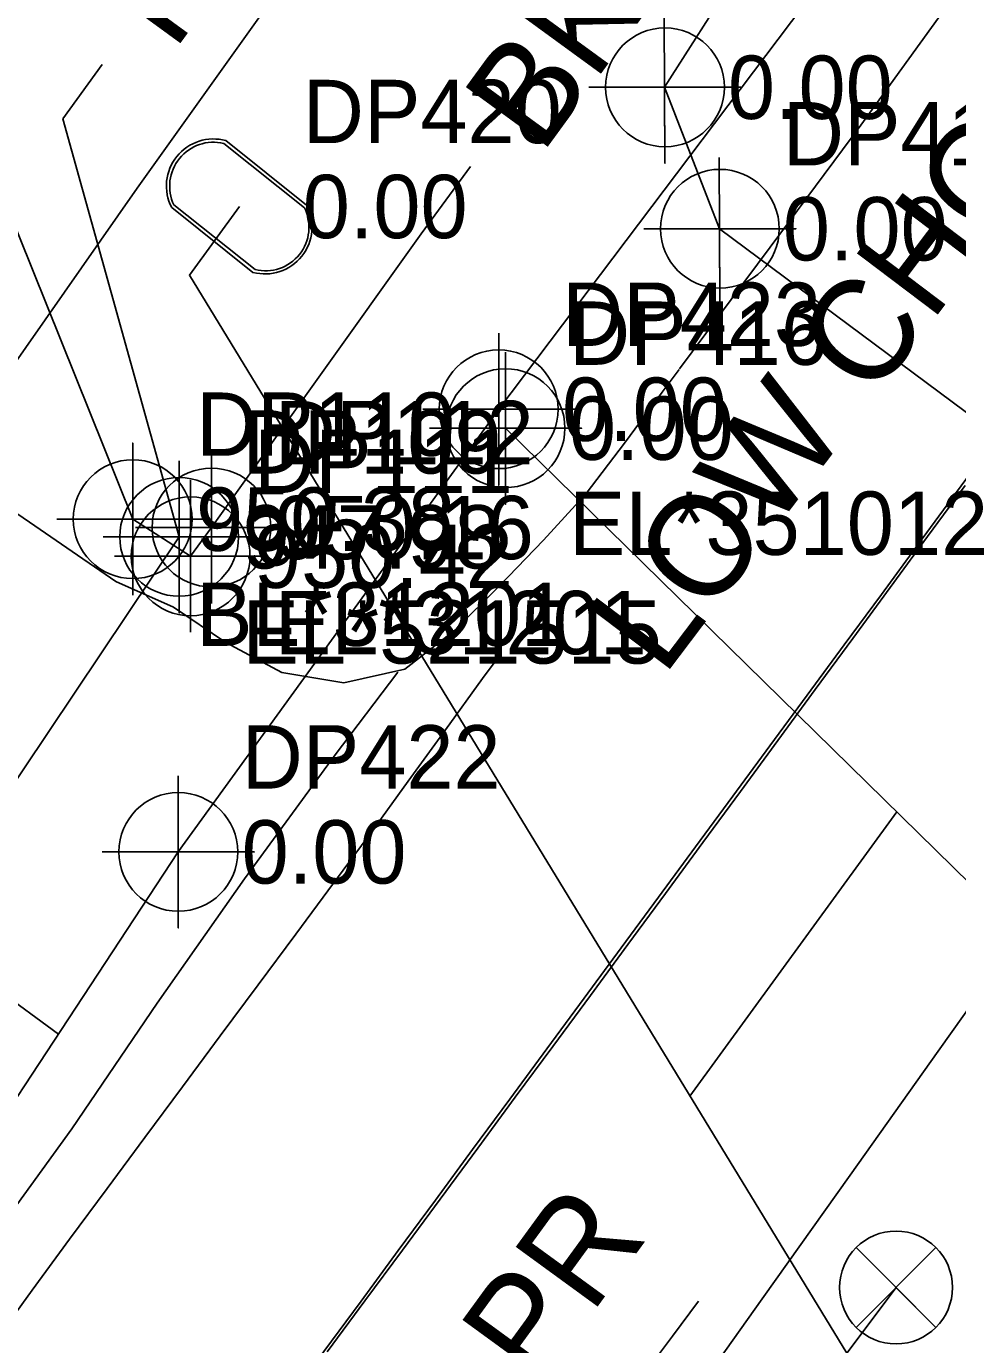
# Model space of a CAD drawing. Extents: x 1182322 to 1186765, y 572295 to 575411.
# Drawn here: x 1183960.8 to 1183997.5, y 573286.6 to 573338.6 of the extents above; entities that cross this region are included whole.
import ezdxf

# ---------------------------------------------------------------- set-up
doc = ezdxf.new("R2010")
doc.units = 0
for name, color, linetype in [('COGO Default Chain', 7, 'Continuous'), ('Exist Horizontal Alignment', 7, 'Continuous'), ('Exist Right of Way Line', 7, 'Continuous'), ('Exist Roads EOP', 7, 'Continuous'), ('Exist Roads EOP Other', 7, 'Continuous'), ('Exist Roads EOT', 7, 'Continuous'), ('Exist Structure Minor Head and End Wall', 7, 'Continuous'), ('Exist Structure Minor Head and End Wall Cogo Comment', 7, 'Continuous'), ('Exist Structure Minor Head and End Wall Cogo Elevation', 7, 'Continuous'), ('Exist Structure Minor Head and End Wall Cogo Number', 7, 'Continuous'), ('Exist Structure Minor Head and End Wall Cogo Point CELL', 7, 'Continuous'), ('Exist Structure Minor Head and End Wall Leader', 7, 'Continuous'), ('Exist Structure Minor Head and End Wall Text', 7, 'Continuous'), ('Exist Structure Minor Pipes CMP 15 Inch', 7, 'Continuous'), ('Exist Structure Minor Pipes CMP 15 Inch Cogo Comment', 7, 'Continuous'), ('Exist Structure Minor Pipes CMP 15 Inch Cogo Elevation', 7, 'Continuous'), ('Exist Structure Minor Pipes CMP 15 Inch Cogo Number', 7, 'Continuous'), ('Exist Structure Minor Pipes CMP 15 Inch Cogo Point CELL', 7, 'Continuous'), ('Exist Structure Minor Pipes CMP 15 Inch Invert', 7, 'Continuous'), ('Exist Structure Minor Pipes CMP 15 Inch Leader', 7, 'Continuous'), ('Exist Utilities Power Pole Text', 7, 'Continuous'), ('Exist Utilities Telephone UG Cable SUE LOS C', 7, 'Continuous'), ('Exist Utilities Telephone UG Cable SUE LOS C Cogo Comment', 7, 'Continuous'), ('Exist Utilities Telephone UG Cable SUE LOS C Cogo Elevation', 7, 'Continuous'), ('Exist Utilities Telephone UG Cable SUE LOS C Cogo Number', 7, 'Continuous'), ('Exist Utilities Telephone UG Cable SUE LOS C Cogo Point CELL', 7, 'Continuous'), ('Exist Utilities Telephone UG Cable SUE LOS C Leader', 7, 'Continuous'), ('Exist Utilities Telephone UG Cable SUE LOS C Text', 7, 'Continuous'), ('Exist Utilities Telephone UG Conduit SUE LOS B', 7, 'Continuous'), ('Exist Utilities Telephone UG Conduit SUE LOS B Cogo Elevation', 7, 'Continuous'), ('Exist Utilities Telephone UG Conduit SUE LOS B Cogo Number', 7, 'Continuous'), ('Exist Utilities Telephone UG Conduit SUE LOS B Cogo Point CELL', 7, 'Continuous'), ('Exist Utilities Water Meter CELL', 7, 'Continuous'), ('Exist Utilities Water Meter Cogo Elevation', 7, 'Continuous'), ('Exist Utilities Water Meter Cogo Number', 7, 'Continuous'), ('Exist Utilities Water UG Line SUE LOS C', 7, 'Continuous'), ('Exist Utilities Water Valve CELL', 7, 'Continuous')]:
    doc.layers.add(name, color=color, linetype=linetype)

msp = doc.modelspace()

# ---------------------------------------------------------------- linework, layer by layer
at = {"layer": 'COGO Default Chain'}
msp.add_arc((1124762.272, 616900.028), 73539.16, 323.60959292, 324.10304276, dxfattribs=at)
at = {"layer": 'Exist Horizontal Alignment'}
msp.add_arc((1124762.272, 616900.028), 73539.16, 323.60959292, 324.10304276, dxfattribs=at)
at = {"layer": 'Exist Right of Way Line'}
msp.add_arc((1124762.272, 616900.028), 73489.16, 323.60959292, 324.03100952, dxfattribs=at)
at = {"layer": 'Exist Roads EOP'}
for points in [[(1183986.567, 573325.126), (1183990.148, 573329.933), (1183993.72, 573334.748), (1183997.232, 573339.606), (1184000.741, 573344.466), (1184004.25, 573349.327), (1184007.779, 573354.173), (1184011.381, 573358.965), (1184014.984, 573363.756), (1184018.587, 573368.548), (1184022.149, 573373.37), (1184025.68, 573378.215), (1184029.21, 573383.061), (1184032.74, 573387.907), (1184036.258, 573392.762), (1184039.771, 573397.619), (1184043.284, 573402.477), (1184046.798, 573407.334), (1184050.319, 573412.187), (1184053.84, 573417.039), (1184057.361, 573421.891), (1184060.883, 573426.743), (1184064.407, 573431.593)], [(1184028.653, 573341.734), (1184025.058, 573336.936), (1184021.465, 573332.137), (1184017.87, 573327.339), (1184014.318, 573322.509), (1184010.792, 573317.661), (1184007.267, 573312.812), (1184003.742, 573307.962), (1184000.251, 573303.088), (1183996.779, 573298.2), (1183993.306, 573293.312), (1183989.834, 573288.424), (1183986.361, 573283.535), (1183982.834, 573278.687), (1183979.248, 573273.88), (1183975.662, 573269.074), (1183972.11, 573264.243), (1183968.587, 573259.391), (1183965.064, 573254.538), (1183961.542, 573249.686), (1183957.991, 573244.855)], [(1183964.316, 573316.738), (1183966.601, 573315.727), (1183968.665, 573314.326), (1183970.868, 573313.15), (1183973.312, 573312.741), (1183975.732, 573313.275), (1183977.693, 573314.823), (1183979.468, 573316.566), (1183981.196, 573318.369), (1183982.881, 573320.212), (1183984.39, 573322.203), (1183985.882, 573324.206), (1183986.554, 573325.108)], [(1183909.008, 573223.249), (1183912.581, 573227.696), (1183916.155, 573232.509), (1183919.729, 573237.324), (1183923.303, 573242.139), (1183926.878, 573246.955), (1183930.453, 573251.77), (1183934.028, 573256.586), (1183937.602, 573261.401), (1183941.177, 573266.216), (1183944.753, 573271.031), (1183948.329, 573275.845), (1183951.903, 573280.659), (1183955.478, 573285.472), (1183959.053, 573290.286), (1183962.587, 573295.131), (1183965.957, 573300.091), (1183969.392, 573305.007), (1183972.931, 573309.849), (1183975.448, 573313.161)]]:
    msp.add_lwpolyline(points, dxfattribs=at)
at = {"layer": 'Exist Roads EOP Other'}
msp.add_lwpolyline([(1183964.316, 573316.738), (1183959.593, 573319.975), (1183958.022, 573321.257), (1183957.88, 573321.874), (1183965.165, 573332.263), (1183975.074, 573346.145), (1183992.122, 573372.822), (1184013.701, 573404.628), (1184030.716, 573429.296), (1184041.379, 573443.343), (1184065.33, 573473.95), (1184073.613, 573484.499)], dxfattribs=at)
at = {"layer": 'Exist Roads EOT'}
for points in [[(1183972.664, 573286.333), (1183974.148, 573288.342), (1183975.633, 573290.351), (1183977.117, 573292.361), (1183978.601, 573294.37), (1183980.084, 573296.38), (1183981.567, 573298.391), (1183983.049, 573300.401), (1183984.531, 573302.413), (1183986.011, 573304.425), (1183987.491, 573306.437), (1183988.97, 573308.45), (1183990.449, 573310.464), (1183991.926, 573312.477), (1183993.404, 573314.492), (1183994.88, 573316.507), (1183996.358, 573318.52), (1183997.843, 573320.528)], [(1183958.064, 573284.732), (1183959.541, 573286.747), (1183961.018, 573288.763), (1183962.496, 573290.777), (1183963.98, 573292.787), (1183965.467, 573294.793), (1183966.955, 573296.8), (1183968.443, 573298.807), (1183969.931, 573300.814), (1183971.419, 573302.82), (1183972.907, 573304.827), (1183974.391, 573306.837), (1183975.86, 573308.859), (1183977.326, 573310.882), (1183978.792, 573312.904), (1183979.247, 573313.531)], [(1183956.621, 573246.749), (1183958.099, 573248.763), (1183959.578, 573250.777), (1183961.057, 573252.79), (1183962.536, 573254.804), (1183964.015, 573256.818), (1183965.5, 573258.827), (1183966.988, 573260.834), (1183968.477, 573262.841), (1183969.965, 573264.847), (1183971.452, 573266.855), (1183972.935, 573268.866), (1183974.417, 573270.877), (1183975.9, 573272.888), (1183977.382, 573274.899), (1183978.865, 573276.91), (1183980.348, 573278.921), (1183981.83, 573280.932), (1183983.313, 573282.943), (1183984.796, 573284.954), (1183986.286, 573286.959), (1183987.32, 573288.338)]]:
    msp.add_lwpolyline(points, dxfattribs=at)
at = {"layer": 'Exist Structure Minor Head and End Wall'}
msp.add_lwpolyline([(1183964.985, 573319.198), (1183967.27, 573317.733), (1183968.092, 573318.868)], dxfattribs=at)
at = {"layer": 'Exist Structure Minor Head and End Wall Cogo Point CELL'}
for points in [[(1183961.985, 573319.198), (1183967.985, 573319.198), (1183964.985, 573319.198), (1183964.985, 573322.198), (1183964.985, 573316.198)], [(1183965.092, 573318.868), (1183971.092, 573318.868), (1183968.092, 573318.868), (1183968.092, 573321.868), (1183968.092, 573315.868)], [(1183964.27, 573317.733), (1183970.27, 573317.733), (1183967.27, 573317.733), (1183967.27, 573320.733), (1183967.27, 573314.733)]]:
    msp.add_lwpolyline(points, dxfattribs=at)
for centre in [(1183964.985, 573319.198), (1183968.092, 573318.868), (1183967.27, 573317.733)]:
    msp.add_circle(centre, 2.344, dxfattribs=at)
at = {"layer": 'Exist Structure Minor Head and End Wall Leader'}
for points in [[(1183964.985, 573319.198), (1183957.08, 573338.835), (1183963.232, 573347.277)], [(1183968.092, 573318.868), (1183976.374, 573330.453), (1183978.314, 573333.115)]]:
    msp.add_lwpolyline(points, dxfattribs=at)
at = {"layer": 'Exist Structure Minor Pipes CMP 15 Inch'}
msp.add_line((1183904.982, 573226.217), (1183966.819, 573318.499), dxfattribs=at)
at = {"layer": 'Exist Structure Minor Pipes CMP 15 Inch Cogo Point CELL'}
msp.add_lwpolyline([(1183966.819, 573321.499), (1183966.819, 573315.499), (1183966.819, 573318.499), (1183969.819, 573318.499), (1183963.819, 573318.499)], dxfattribs=at)
msp.add_circle((1183966.819, 573318.499), 2.344, dxfattribs=at)
at = {"layer": 'Exist Structure Minor Pipes CMP 15 Inch Leader'}
msp.add_lwpolyline([(1183966.819, 573318.499), (1183962.221, 573335.002), (1183963.782, 573337.145)], dxfattribs=at)
at = {"layer": 'Exist Utilities Telephone UG Cable SUE LOS C'}
msp.add_line((1184005.865, 573297.123), (1183979.702, 573322.789), dxfattribs=at)
msp.add_lwpolyline([(1183761.253, 573038.534), (1183769.092, 573034.408), (1183772.833, 573037.903), (1183792.842, 573062.439), (1183815.503, 573091.515), (1183842.15, 573128.304), (1183871.653, 573168.112), (1183894.449, 573200.637), (1183915.523, 573231.01), (1183941.953, 573268.282), (1183966.784, 573306.066), (1183979.43, 573323.536), (1183993.988, 573342.832), (1184020.646, 573379.958), (1184047.466, 573417.15), (1184074.681, 573455.299), (1184101.327, 573490.896), (1184089.429, 573505.284)], dxfattribs=at)
at = {"layer": 'Exist Utilities Telephone UG Cable SUE LOS C Cogo Point CELL'}
for points in [[(1183979.43, 573326.536), (1183979.43, 573320.536), (1183979.43, 573323.536), (1183982.43, 573323.536), (1183976.43, 573323.536)], [(1183979.702, 573325.789), (1183979.702, 573319.789), (1183979.702, 573322.789), (1183982.702, 573322.789), (1183976.702, 573322.789)], [(1183966.784, 573309.066), (1183966.784, 573303.066), (1183966.784, 573306.066), (1183969.784, 573306.066), (1183963.784, 573306.066)]]:
    msp.add_lwpolyline(points, dxfattribs=at)
for centre in [(1183979.43, 573323.536), (1183979.702, 573322.789), (1183966.784, 573306.066)]:
    msp.add_circle(centre, 2.344, dxfattribs=at)
at = {"layer": 'Exist Utilities Telephone UG Cable SUE LOS C Leader'}
for p, q in [((1183995.144, 573307.641), (1183986.975, 573296.432)), ((1183962.058, 573298.876), (1183954.128, 573304.656))]:
    msp.add_line(p, q, dxfattribs=at)
at = {"layer": 'Exist Utilities Telephone UG Conduit SUE LOS B'}
msp.add_lwpolyline([(1184020.779, 573306.404), (1183988.144, 573330.66), (1183985.976, 573336.243), (1183991.53, 573344.946), (1184017.367, 573382.339), (1184043.222, 573419.604), (1184071.034, 573458.884), (1184092.175, 573492.705), (1184101.376, 573521.286), (1184118.405, 573555.808), (1184137.372, 573593.76), (1184158.331, 573627.006), (1184186.359, 573674.255), (1184210.733, 573715.004)], dxfattribs=at)
at = {"layer": 'Exist Utilities Telephone UG Conduit SUE LOS B Cogo Point CELL'}
for points in [[(1183985.96, 573339.058), (1183985.993, 573333.243), (1183985.976, 573336.243), (1183988.993, 573336.243), (1183982.993, 573336.243)], [(1183988.128, 573333.475), (1183988.161, 573327.66), (1183988.144, 573330.66), (1183991.161, 573330.66), (1183985.161, 573330.66)]]:
    msp.add_lwpolyline(points, dxfattribs=at)
for centre in [(1183985.993, 573336.243), (1183988.161, 573330.66)]:
    msp.add_circle(centre, 2.344, dxfattribs=at)
at = {"layer": 'Exist Utilities Water Meter CELL'}
msp.add_line((1183969.197, 573331.538), (1183969.197, 573331.538), dxfattribs=at)
for points in [[(1183968.577, 573334.029), (1183971.764, 573331.49)], [(1183968.663, 573334.137), (1183971.85, 573331.597)], [(1183969.817, 573329.046), (1183966.61, 573331.601)], [(1183969.731, 573328.938), (1183966.524, 573331.493)]]:
    msp.add_lwpolyline(points, dxfattribs=at)
for centre, radius, start, end in [((1183968.171, 573332.348), 1.855, 74.6282, 207.4296), ((1183968.179, 573332.341), 1.735, 76.7511, 205.2325), ((1183970.208, 573330.733), 1.856, 255.0985, 27.7585), ((1183970.217, 573330.725), 1.726, 256.5773, 26.323)]:
    msp.add_arc(centre, radius, start, end, dxfattribs=at)
at = {"layer": 'Exist Utilities Water UG Line SUE LOS C'}
msp.add_line((1183822.462, 573058.841), (1183995.115, 573288.873), dxfattribs=at)
msp.add_lwpolyline([(1183969.197, 573331.538), (1183967.226, 573328.834), (1183993.169, 573286.28)], dxfattribs=at)
at = {"layer": 'Exist Utilities Water Valve CELL'}
msp.add_lwpolyline([(1183996.69, 573290.448), (1183993.54, 573287.298), (1183995.115, 573288.873), (1183996.69, 573287.298), (1183993.54, 573290.448)], dxfattribs=at)
msp.add_circle((1183995.115, 573288.873), 2.227, dxfattribs=at)

# ---------------------------------------------------------------- texts
at = {"layer": 'Exist Structure Minor Head and End Wall Cogo Comment'}
for s, p in [('BL*31201', (1183967.485, 573314.198)), ('EL*31201', (1183970.592, 573313.868))]:
    msp.add_text(s, height=2.5, dxfattribs=at).set_placement(p)
at = {"layer": 'Exist Structure Minor Head and End Wall Cogo Elevation'}
for s, p in [('950.38', (1183967.485, 573317.948)), ('950.16', (1183970.592, 573317.618)), ('950.42', (1183969.77, 573316.483))]:
    msp.add_text(s, height=2.5, dxfattribs=at).set_placement(p)
at = {"layer": 'Exist Structure Minor Head and End Wall Cogo Number'}
for s, p in [('DP110', (1183967.485, 573321.698)), ('DP112', (1183970.592, 573321.368)), ('DP111', (1183969.77, 573320.233))]:
    msp.add_text(s, height=2.5, dxfattribs=at).set_placement(p)
at = {"layer": 'Exist Structure Minor Head and End Wall Text'}
msp.add_text('BK HW', height=4, rotation=53.9157, dxfattribs=at).set_placement((1183981.108, 573333.541))
at = {"layer": 'Exist Structure Minor Pipes CMP 15 Inch Cogo Comment'}
msp.add_text('EL*521515', height=2.5, dxfattribs=at).set_placement((1183969.319, 573313.499))
at = {"layer": 'Exist Structure Minor Pipes CMP 15 Inch Cogo Elevation'}
msp.add_text('947.98', height=2.5, dxfattribs=at).set_placement((1183969.319, 573317.249))
at = {"layer": 'Exist Structure Minor Pipes CMP 15 Inch Cogo Number'}
msp.add_text('DP109', height=2.5, dxfattribs=at).set_placement((1183969.319, 573320.999))
at = {"layer": 'Exist Structure Minor Pipes CMP 15 Inch Invert'}
msp.add_text("INV=947.98'", height=4, rotation=53.9157, dxfattribs=at).set_placement((1183966.577, 573337.584))
at = {"layer": 'Exist Utilities Power Pole Text'}
msp.add_text("LOW CHORD=983.04'", height=4, rotation=52.9241, dxfattribs=at).set_placement((1183985.927, 573312.936))
at = {"layer": 'Exist Utilities Telephone UG Cable SUE LOS C Cogo Comment'}
msp.add_text('EL*351012', height=2.5, dxfattribs=at).set_placement((1183982.202, 573317.789))
at = {"layer": 'Exist Utilities Telephone UG Cable SUE LOS C Cogo Elevation'}
for p in [(1183981.93, 573322.286), (1183982.202, 573321.539), (1183969.284, 573304.816)]:
    msp.add_text('0.00', height=2.5, dxfattribs=at).set_placement(p)
at = {"layer": 'Exist Utilities Telephone UG Cable SUE LOS C Cogo Number'}
for s, p in [('DP423', (1183981.93, 573326.036)), ('DP416', (1183982.202, 573325.289)), ('DP422', (1183969.284, 573308.566))]:
    msp.add_text(s, height=2.5, dxfattribs=at).set_placement(p)
at = {"layer": 'Exist Utilities Telephone UG Cable SUE LOS C Text'}
msp.add_text('100 PR', height=4, rotation=53.9157, dxfattribs=at).set_placement((1183974.845, 573276.471))
at = {"layer": 'Exist Utilities Telephone UG Conduit SUE LOS B Cogo Elevation'}
for p in [(1183988.476, 573334.993), (1183990.644, 573329.41)]:
    msp.add_text('0.00', height=2.5, dxfattribs=at).set_placement(p)
at = {"layer": 'Exist Utilities Telephone UG Conduit SUE LOS B Cogo Number'}
msp.add_text('DP412', height=2.5, dxfattribs=at).set_placement((1183990.644, 573333.16))
at = {"layer": 'Exist Utilities Water Meter Cogo Elevation'}
msp.add_text('0.00', height=2.5, dxfattribs=at).set_placement((1183971.697, 573330.288))
at = {"layer": 'Exist Utilities Water Meter Cogo Number'}
msp.add_text('DP420', height=2.5, dxfattribs=at).set_placement((1183971.697, 573334.038))

doc.saveas('drawing.dxf')
